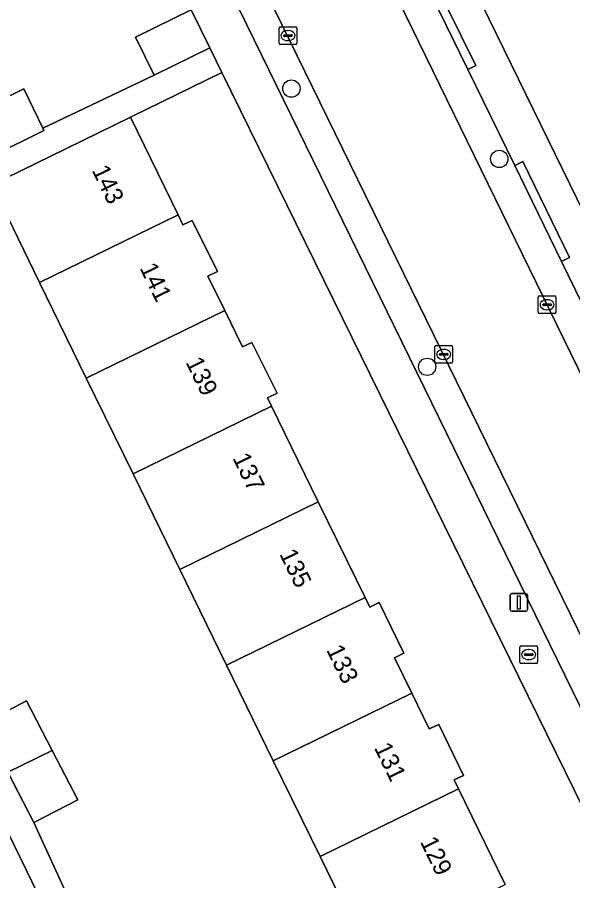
# Model space of a CAD drawing. Extents: x 160455 to 162082, y 388339 to 389736.
# Drawn here: x 161308.29 to 161339.64, y 388681.91 to 388730.65 of the extents above; entities that cross this region are included whole.
import ezdxf

# ---------------------------------------------------------------- set-up
doc = ezdxf.new("R2010")
doc.units = 0
for name, color, linetype in [('IMGEO_Boom', 7, 'Continuous'), ('IMGEO_Brandkraan', 7, 'Continuous'), ('IMGEO_Erf', 7, 'Continuous'), ('IMGEO_Groenvoorziening', 7, 'Continuous'), ('IMGEO_Kolk', 7, 'Continuous'), ('IMGEO_Lichtmast', 7, 'Continuous'), ('IMGEO_Pand', 7, 'Continuous'), ('IMGEO_Pand_nummerreeks', 7, 'Continuous'), ('IMGEO_Parkeervlak_open', 7, 'Continuous'), ('IMGEO_Rijbaan_lokaal_gesloten', 7, 'Continuous'), ('IMGEO_Voetpad_open', 7, 'Continuous')]:
    doc.layers.add(name, color=color, linetype=linetype)

msp = doc.modelspace()

# ---------------------------------------------------------------- linework, layer by layer
at = {"layer": 'IMGEO_Boom'}
for centre in [(161323.757, 388726.622), (161335.491, 388722.654), (161331.422, 388710.916)]:
    msp.add_circle(centre, 0.489, dxfattribs=at)
at = {"layer": 'IMGEO_Brandkraan'}
for p, q in [((161336.654, 388694.248), (161336.654, 388695.1)), ((161336.729, 388695.174), (161337.581, 388695.174)), ((161337.142, 388694.954), (161337.167, 388694.954)), ((161337.655, 388695.1), (161337.655, 388694.248)), ((161336.913, 388694.668), (161336.913, 388694.68)), ((161337.351, 388694.631), (161336.953, 388694.631)), ((161336.956, 388694.717), (161337.354, 388694.717)), ((161337.397, 388694.68), (161337.397, 388694.668)), ((161337.581, 388694.174), (161336.729, 388694.174)), ((161337.165, 388694.394), (161337.14, 388694.394))]:
    msp.add_line(p, q, dxfattribs=at)
for points in [[(161336.654, 388694.248), (161336.654, 388695.1)], [(161336.729, 388695.174), (161337.581, 388695.174)], [(161337.655, 388695.1), (161337.655, 388694.248)], [(161337.581, 388694.174), (161336.729, 388694.174)]]:
    msp.add_lwpolyline(points, dxfattribs=at)
for centre, radius, start, end in [((161336.731, 388695.098), 0.0765, 91.552, 178.448), ((161336.731, 388695.098), 0.0765, 91.552, 178.448), ((161337.579, 388695.098), 0.0765, 1.552, 88.448), ((161337.579, 388695.098), 0.0765, 1.552, 88.448), ((161336.953, 388694.677), 0.0403, 85.8775, 175.7526), ((161336.95, 388694.667), 0.0366, 178.938, 274.7102), ((161337.354, 388694.674), 0.043, 264.8664, 352.4533), ((161337.358, 388694.679), 0.0386, 1.7309, 96.639), ((161336.731, 388694.25), 0.0765, 181.552, 268.448), ((161336.731, 388694.25), 0.0765, 181.552, 268.448), ((161337.579, 388694.25), 0.0765, 271.552, 358.448), ((161337.579, 388694.25), 0.0765, 271.552, 358.448)]:
    msp.add_arc(centre, radius, start, end, dxfattribs=at)
for centre, major_axis, ratio, start_param, end_param in [((161337.141, 388694.674), (-0.387, 0.002), 0.722429, 4.712389, 7.853982), ((161337.166, 388694.674), (-0.39, 0.002), 0.717154, 1.570796, 4.712389)]:
    msp.add_ellipse(centre, major_axis=major_axis, ratio=ratio, start_param=start_param, end_param=end_param, dxfattribs=at)
at = {"layer": 'IMGEO_Erf'}
for points in [[(161323.679, 388753.565), (161325.421, 388750), (161349.391, 388700.948), (161380.722, 388636.922)], [(161305.736, 388725.182), (161308.65, 388726.603), (161309.73, 388724.389), (161316.017, 388727.378), (161314.966, 388729.525), (161318.096, 388731.072)], [(161357.021, 388651.805), (161319.829, 388727.536), (161314.671, 388725.003), (161317.361, 388719.497), (161317.641, 388718.925), (161318.168, 388719.183), (161319.581, 388716.297), (161319.052, 388716.038), (161320.001, 388714.097), (161321.008, 388712.036), (161321.535, 388712.293), (161322.955, 388709.424), (161322.413, 388709.159), (161322.639, 388708.697), (161325.277, 388703.299), (161327.916, 388697.9), (161328.181, 388697.359), (161328.713, 388697.619), (161330.114, 388694.75), (161329.582, 388694.49), (161330.554, 388692.501), (161331.543, 388690.478), (161332.072, 388690.736), (161333.474, 388687.853), (161332.951, 388687.597), (161333.193, 388687.102), (161335.831, 388681.703)], [(161328.015, 388677.883), (161325.377, 388683.282), (161322.739, 388688.681), (161320.1, 388694.08), (161317.462, 388699.479), (161314.823, 388704.878), (161312.185, 388710.277), (161309.546, 388715.677), (161306.855, 388721.184)], [(161306.327, 388690.774), (161308.811, 388692.062), (161310.255, 388689.268), (161311.699, 388686.476), (161309.225, 388685.194), (161311.604, 388679.976)]]:
    msp.add_lwpolyline(points, dxfattribs=at)
at = {"layer": 'IMGEO_Groenvoorziening'}
msp.add_lwpolyline([(161289.096, 388686.889), (161288.432, 388685.637), (161307.524, 388676.31), (161313.131, 388673.588), (161301.05, 388698.378)], dxfattribs=at)
at = {"layer": 'IMGEO_Kolk'}
for p, q in [((161323.066, 388729.187), (161323.066, 388730.039)), ((161323.141, 388730.113), (161323.993, 388730.113)), ((161324.067, 388730.039), (161324.067, 388729.187)), ((161323.325, 388729.607), (161323.325, 388729.619)), ((161323.763, 388729.57), (161323.365, 388729.57)), ((161323.368, 388729.656), (161323.766, 388729.656)), ((161323.554, 388729.893), (161323.579, 388729.893)), ((161323.809, 388729.619), (161323.809, 388729.607)), ((161323.993, 388729.113), (161323.141, 388729.113)), ((161323.577, 388729.333), (161323.552, 388729.333)), ((161337.766, 388714.92), (161338.618, 388714.92)), ((161337.691, 388713.994), (161337.691, 388714.846)), ((161337.95, 388714.414), (161337.95, 388714.426)), ((161337.993, 388714.463), (161338.391, 388714.463)), ((161338.179, 388714.7), (161338.204, 388714.7)), ((161338.434, 388714.426), (161338.434, 388714.414)), ((161338.692, 388714.846), (161338.692, 388713.994)), ((161338.388, 388714.377), (161337.99, 388714.377)), ((161338.202, 388714.14), (161338.177, 388714.14)), ((161338.618, 388713.92), (161337.766, 388713.92)), ((161331.859, 388711.192), (161331.859, 388712.044)), ((161331.934, 388712.118), (161332.786, 388712.118)), ((161332.86, 388712.044), (161332.86, 388711.192)), ((161332.118, 388711.612), (161332.118, 388711.624)), ((161332.556, 388711.575), (161332.158, 388711.575)), ((161332.161, 388711.661), (161332.559, 388711.661)), ((161332.347, 388711.898), (161332.372, 388711.898)), ((161332.602, 388711.624), (161332.602, 388711.612)), ((161332.786, 388711.118), (161331.934, 388711.118)), ((161332.37, 388711.338), (161332.345, 388711.338))]:
    msp.add_line(p, q, dxfattribs=at)
for points in [[(161323.066, 388729.187), (161323.066, 388730.039)], [(161323.141, 388730.113), (161323.993, 388730.113)], [(161324.067, 388730.039), (161324.067, 388729.187)], [(161323.993, 388729.113), (161323.141, 388729.113)], [(161337.766, 388714.92), (161338.618, 388714.92)], [(161337.691, 388713.994), (161337.691, 388714.846)], [(161338.692, 388714.846), (161338.692, 388713.994)], [(161338.618, 388713.92), (161337.766, 388713.92)], [(161331.859, 388711.192), (161331.859, 388712.044)], [(161331.934, 388712.118), (161332.786, 388712.118)], [(161332.86, 388712.044), (161332.86, 388711.192)], [(161332.786, 388711.118), (161331.934, 388711.118)]]:
    msp.add_lwpolyline(points, dxfattribs=at)
for centre, radius, start, end in [((161323.143, 388730.037), 0.0765, 91.552, 178.448), ((161323.143, 388730.037), 0.0765, 91.552, 178.448), ((161323.991, 388730.037), 0.0765, 1.552, 88.448), ((161323.991, 388730.037), 0.0765, 1.552, 88.448), ((161323.365, 388729.616), 0.0403, 85.8775, 175.7526), ((161323.362, 388729.606), 0.0366, 178.938, 274.7102), ((161323.766, 388729.613), 0.043, 264.8664, 352.4533), ((161323.77, 388729.618), 0.0386, 1.7309, 96.639), ((161323.143, 388729.189), 0.0765, 181.552, 268.448), ((161323.143, 388729.189), 0.0765, 181.552, 268.448), ((161323.991, 388729.189), 0.0765, 271.552, 358.448), ((161323.991, 388729.189), 0.0765, 271.552, 358.448), ((161337.768, 388714.844), 0.0765, 91.552, 178.448), ((161337.768, 388714.844), 0.0765, 91.552, 178.448), ((161338.616, 388714.844), 0.0765, 1.552, 88.448), ((161338.616, 388714.844), 0.0765, 1.552, 88.448), ((161337.99, 388714.423), 0.0403, 85.8775, 175.7526), ((161338.395, 388714.425), 0.0386, 1.7309, 96.639), ((161337.768, 388713.996), 0.0765, 181.552, 268.448), ((161337.768, 388713.996), 0.0765, 181.552, 268.448), ((161337.987, 388714.413), 0.0366, 178.938, 274.7102), ((161338.391, 388714.42), 0.043, 264.8664, 352.4533), ((161338.616, 388713.996), 0.0765, 271.552, 358.448), ((161338.616, 388713.996), 0.0765, 271.552, 358.448), ((161331.936, 388712.042), 0.0765, 91.552, 178.448), ((161331.936, 388712.042), 0.0765, 91.552, 178.448), ((161332.784, 388712.042), 0.0765, 1.552, 88.448), ((161332.784, 388712.042), 0.0765, 1.552, 88.448), ((161332.158, 388711.621), 0.0403, 85.8775, 175.7526), ((161332.155, 388711.611), 0.0366, 178.938, 274.7102), ((161332.559, 388711.618), 0.043, 264.8664, 352.4533), ((161332.563, 388711.623), 0.0386, 1.7309, 96.639), ((161331.936, 388711.194), 0.0765, 181.552, 268.448), ((161331.936, 388711.194), 0.0765, 181.552, 268.448), ((161332.784, 388711.194), 0.0765, 271.552, 358.448), ((161332.784, 388711.194), 0.0765, 271.552, 358.448)]:
    msp.add_arc(centre, radius, start, end, dxfattribs=at)
for centre, major_axis, ratio, start_param, end_param in [((161323.553, 388729.613), (-0.387, 0.002), 0.722429, 4.712389, 7.853982), ((161323.578, 388729.613), (-0.39, 0.002), 0.717154, 1.570796, 4.712389), ((161338.178, 388714.42), (-0.387, 0.002), 0.722429, 4.712389, 7.853982), ((161338.203, 388714.42), (-0.39, 0.002), 0.717154, 1.570796, 4.712389), ((161332.346, 388711.618), (-0.387, 0.002), 0.722429, 4.712389, 7.853982), ((161332.371, 388711.618), (-0.39, 0.002), 0.717154, 1.570796, 4.712389)]:
    msp.add_ellipse(centre, major_axis=major_axis, ratio=ratio, start_param=start_param, end_param=end_param, dxfattribs=at)
at = {"layer": 'IMGEO_Lichtmast'}
for p, q in [((161336.104, 388697.221), (161336.104, 388698.021)), ((161336.104, 388698.021), (161336.104, 388697.221)), ((161336.204, 388698.121), (161336.994, 388698.121)), ((161336.994, 388698.121), (161336.204, 388698.121)), ((161337.094, 388698.021), (161337.094, 388697.221)), ((161337.094, 388697.221), (161337.094, 388698.021)), ((161336.994, 388697.121), (161336.204, 388697.121)), ((161336.204, 388697.121), (161336.994, 388697.121))]:
    msp.add_line(p, q, dxfattribs=at)
msp.add_lwpolyline([(161336.524, 388697.996), (161336.674, 388697.996), (161336.674, 388697.246), (161336.524, 388697.246), (161336.524, 388697.996)], dxfattribs=at)
for centre, start, end in [((161336.204, 388698.021), 90, 180), ((161336.204, 388698.021), 90, 180), ((161336.994, 388698.021), 0, 90), ((161336.994, 388698.021), 360, 90), ((161336.204, 388697.221), 180, 270), ((161336.204, 388697.221), 180, 270), ((161336.994, 388697.221), 270, 0), ((161336.994, 388697.221), 270, 0)]:
    msp.add_arc(centre, 0.1, start, end, dxfattribs=at)
at = {"layer": 'IMGEO_Pand'}
for points in [[(161318.096, 388731.072), (161314.966, 388729.525), (161316.017, 388727.378), (161319.147, 388728.925)], [(161306.802, 388722.997), (161306.881, 388722.834), (161309.795, 388724.255), (161309.73, 388724.389), (161308.65, 388726.603), (161305.736, 388725.182)], [(161309.546, 388715.677), (161317.361, 388719.497), (161314.671, 388725.003), (161310.179, 388722.808), (161306.855, 388721.184)], [(161309.546, 388715.677), (161312.185, 388710.277), (161320.001, 388714.097), (161319.052, 388716.038), (161319.581, 388716.297), (161318.168, 388719.183), (161317.641, 388718.925), (161317.361, 388719.497)], [(161314.823, 388704.878), (161322.639, 388708.697), (161322.413, 388709.159), (161322.955, 388709.424), (161321.535, 388712.293), (161321.008, 388712.036), (161320.001, 388714.097), (161312.185, 388710.277)], [(161314.823, 388704.878), (161317.462, 388699.479), (161325.277, 388703.299), (161322.639, 388708.697)], [(161320.1, 388694.08), (161327.916, 388697.9), (161325.277, 388703.299), (161317.462, 388699.479)], [(161320.1, 388694.08), (161322.739, 388688.681), (161330.554, 388692.501), (161329.582, 388694.49), (161330.114, 388694.75), (161328.713, 388697.619), (161328.181, 388697.359), (161327.916, 388697.9)], [(161325.377, 388683.282), (161333.193, 388687.102), (161332.951, 388687.597), (161333.474, 388687.853), (161332.072, 388690.736), (161331.543, 388690.478), (161330.554, 388692.501), (161322.739, 388688.681)], [(161307.746, 388688.042), (161310.255, 388689.268), (161308.811, 388692.062), (161306.327, 388690.774)], [(161307.746, 388688.042), (161309.225, 388685.194), (161311.699, 388686.476), (161310.255, 388689.268)], [(161325.377, 388683.282), (161328.015, 388677.883), (161335.831, 388681.703), (161333.193, 388687.102)]]:
    msp.add_lwpolyline(points, close=True, dxfattribs=at)
at = {"layer": 'IMGEO_Parkeervlak_open'}
for points in [[(161320.031, 388751.634), (161320.828, 388750), (161347.708, 388694.91), (161377.259, 388634.464)], [(161377.681, 388637.802), (161375.91, 388641.405), (161374.242, 388644.799), (161371.748, 388649.904), (161369.103, 388655.316), (161363.524, 388666.756), (161360.877, 388672.185), (161355.346, 388683.505), (161352.683, 388688.955), (161347.148, 388700.183), (161344.499, 388705.609), (161339.007, 388716.861), (161336.364, 388722.282), (161333.722, 388727.702), (161332.061, 388731.093), (161329.675, 388735.963), (161328.023, 388739.364), (161325.826, 388743.888), (161324.166, 388747.295), (161322.857, 388750)], [(161368.593, 388637.471), (161314.253, 388748.608)], [(161313.725, 388745.638), (161365.902, 388638.878)]]:
    msp.add_lwpolyline(points, dxfattribs=at)
at = {"layer": 'IMGEO_Rijbaan_lokaal_gesloten'}
for points in [[(161312.496, 388752.169), (161313.566, 388750), (161314.253, 388748.608), (161368.593, 388637.471), (161369.754, 388635.067)], [(161379, 388616.194), (161379.158, 388615.831), (161391.363, 388590.796), (161397.191, 388593.642), (161383.956, 388620.749), (161377.259, 388634.464), (161347.708, 388694.91), (161320.828, 388750), (161320.031, 388751.634)]]:
    msp.add_lwpolyline(points, dxfattribs=at)
at = {"layer": 'IMGEO_Voetpad_open'}
for points in [[(161309.222, 388754.951), (161308.865, 388749.864), (161312.704, 388742.049), (161318.096, 388731.072), (161319.147, 388728.925), (161319.829, 388727.536), (161357.021, 388651.805), (161357.629, 388650.568), (161357.512, 388650.498), (161362.205, 388640.828), (161362.338, 388640.902), (161366.38, 388632.593), (161369.604, 388628.095)], [(161385.846, 388626.868), (161383.611, 388631.373), (161380.787, 388636.77), (161380.722, 388636.922), (161349.391, 388700.948), (161325.421, 388750), (161323.679, 388753.565), (161320.031, 388751.634)], [(161365.902, 388638.878), (161313.725, 388745.638)], [(161332.504, 388731.311), (161334.17, 388727.922), (161333.722, 388727.702), (161336.364, 388722.282), (161336.821, 388722.504), (161339.456, 388717.079), (161339.007, 388716.861), (161344.499, 388705.609), (161344.959, 388705.832), (161347.597, 388700.401), (161347.148, 388700.183), (161352.683, 388688.955), (161353.132, 388689.173), (161355.787, 388683.719), (161355.346, 388683.505), (161360.877, 388672.185)], [(161306.855, 388721.184), (161310.179, 388722.808), (161314.671, 388725.003), (161319.829, 388727.536), (161319.147, 388728.925), (161316.017, 388727.378), (161309.73, 388724.389), (161309.795, 388724.255), (161306.881, 388722.834)], [(161311.604, 388679.976), (161309.225, 388685.194), (161307.746, 388688.042)]]:
    msp.add_lwpolyline(points, dxfattribs=at)
for points in [[(161333.722, 388727.702), (161334.17, 388727.922), (161332.504, 388731.311), (161332.061, 388731.093)], [(161336.364, 388722.282), (161339.007, 388716.861), (161339.456, 388717.079), (161336.821, 388722.504)], [(161307.524, 388676.31), (161288.432, 388685.637), (161287.28, 388686.2), (161279.44, 388690.03), (161283.366, 388698.084), (161283.942, 388699.267), (161290.992, 388713.73), (161293.086, 388714.718), (161300.501, 388699.504), (161301.05, 388698.378), (161313.131, 388673.588)]]:
    msp.add_lwpolyline(points, close=True, dxfattribs=at)

# ---------------------------------------------------------------- texts
at = {"layer": 'IMGEO_Pand_nummerreeks'}
for s, p in [('143', (161312.481, 388722.012)), ('141', (161315.177, 388716.495)), ('139', (161317.773, 388711.183)), ('137', (161320.419, 388705.769)), ('135', (161323.065, 388700.354)), ('133', (161325.711, 388694.94)), ('131', (161328.407, 388689.422)), ('129', (161331.003, 388684.11))]:
    msp.add_text(s, height=1, rotation=296.0439, dxfattribs=at).set_placement(p)

doc.saveas('drawing.dxf')
